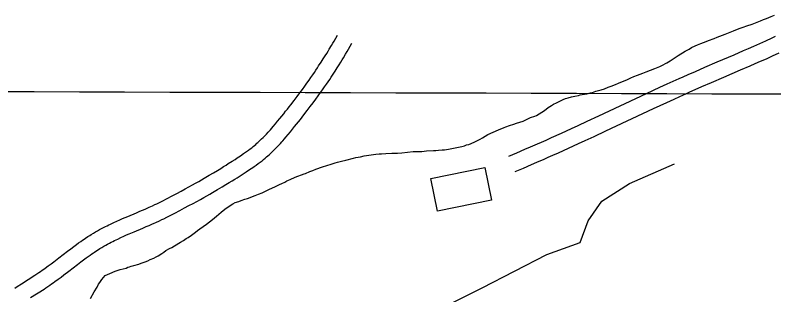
# Model space of a CAD drawing. Extents: x 3161564 to 3199464, y 849354 to 874788.
# Drawn here: x 3168298 to 3169670, y 866570 to 867075 of the extents above; entities that cross this region are included whole.
import ezdxf

# ---------------------------------------------------------------- set-up
doc = ezdxf.new("R2010")
doc.units = 0
for name, color, linetype in [('V-BLDG-OTLN', 7, 'Continuous'), ('V-GRID-MAJR', 7, 'Continuous'), ('V-ROAD-CNTR', 7, 'Continuous'), ('V-TOPO-SHOR', 7, 'Continuous')]:
    doc.layers.add(name, color=color, linetype=linetype)

msp = doc.modelspace()

# ---------------------------------------------------------------- linework, layer by layer
at = {"layer": 'V-BLDG-OTLN'}
msp.add_lwpolyline([(3169061.713000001, 866720.903999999), (3169049.810000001, 866779.898999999), (3169147.405000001, 866799.5929999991), (3169159.308000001, 866740.5959999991)], close=True, dxfattribs=at)
at = {"layer": 'V-GRID-MAJR'}
msp.add_spline([(3165799.846, 866945.01), (3171028.623, 866928.659), (3176257.404, 866913.068), (3181486.186, 866898.238), (3186714.971, 866884.169), (3191943.758, 866870.86), (3197172.5470000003, 866858.311), (3197172.548, 866858.311)], degree=3, dxfattribs=at)
at = {"layer": 'V-ROAD-CNTR'}
for points in [[(3168679.406604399, 866804.272363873), (3168683.4085963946, 866806.7873588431), (3168690.379582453, 866811.225349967), (3168695.578572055, 866814.583343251), (3168699.458564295, 866817.116338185), (3168705.285552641, 866820.967330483), (3168711.0795410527, 866824.853322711), (3168712.967537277, 866826.1423201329), (3168714.7715336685, 866827.4003176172), (3168716.4765302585, 866828.613315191), (3168719.8255235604, 866831.063310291), (3168722.893517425, 866833.391305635), (3168725.732511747, 866835.6163011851), (3168728.3615064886, 866837.7402969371), (3168730.799501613, 866839.7642928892), (3168733.062497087, 866841.6912890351), (3168735.160492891, 866843.5212853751), (3168737.109488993, 866845.2582819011), (3168738.925485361, 866846.911278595), (3168740.591482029, 866848.4542755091), (3168743.7474757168, 866851.4552695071), (3168746.4544703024, 866854.1072642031), (3168748.7964656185, 866856.463259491), (3168750.8264615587, 866858.550255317), (3168752.5674580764, 866860.377251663), (3168755.6474519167, 866863.6882450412), (3168757.9094473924, 866866.185240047), (3168759.5774440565, 866868.0622362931), (3168762.094439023, 866870.9542305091), (3168764.593434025, 866873.895224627), (3168768.699425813, 866878.8062148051), (3168772.667417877, 866883.5932052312), (3168776.4844102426, 866888.2371959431), (3168780.158402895, 866892.7451869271), (3168783.693395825, 866897.121178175), (3168787.0973890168, 866901.367169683), (3168790.3723824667, 866905.488161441), (3168793.526376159, 866909.4891534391), (3168796.554370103, 866913.361145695), (3168802.3943584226, 866920.920130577), (3168807.7963476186, 866928.0241163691), (3168812.8043376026, 866934.7111029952), (3168817.448328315, 866941.0050904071), (3168821.757319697, 866946.9290785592), (3168825.756311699, 866952.5030674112), (3168829.469304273, 866957.7480569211), (3168832.9202973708, 866962.6850470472), (3168836.1282909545, 866967.3290377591), (3168839.1082849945, 866971.695029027), (3168841.8812794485, 866975.8040208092), (3168844.4632742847, 866979.6690130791), (3168846.856269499, 866983.2870058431), (3168851.325260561, 866990.1429921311), (3168855.1792528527, 866996.158980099), (3168858.5132461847, 867001.4499695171), (3168861.4032404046, 867006.0989602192), (3168863.907235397, 867010.1799520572), (3168866.074231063, 867013.7519449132), (3168869.853223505, 867020.0719322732), (3168872.644217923, 867024.8199227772), (3168874.7132137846, 867028.3829156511), (3168877.802207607, 867033.777904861), (3168880.877201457, 867039.240893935)], [(3168695.3745724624, 866778.874414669), (3168699.4465643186, 866781.4354095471), (3168706.5735500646, 866785.971400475), (3168711.916539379, 866789.4233935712), (3168715.9285313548, 866792.0423883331), (3168721.909519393, 866795.9953804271), (3168727.8935074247, 866800.0073724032), (3168730.0055032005, 866801.4503695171), (3168732.0434991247, 866802.8703666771), (3168734.0304951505, 866804.2833638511), (3168737.7514877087, 866807.007358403), (3168741.213480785, 866809.6333531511), (3168744.412474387, 866812.1403481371), (3168747.3714684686, 866814.5303433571), (3168750.1094629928, 866816.804338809), (3168752.646457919, 866818.965334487), (3168755.002453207, 866821.019330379), (3168757.187448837, 866822.9683264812), (3168759.2134447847, 866824.8113227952), (3168761.119440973, 866826.5763192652), (3168764.583434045, 866829.869312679), (3168767.590428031, 866832.8173067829), (3168770.188422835, 866835.429301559), (3168772.438418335, 866837.7442969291), (3168774.4074143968, 866839.809292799), (3168777.7474077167, 866843.3982856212), (3168780.2414027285, 866846.1512801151), (3168782.107398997, 866848.252275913), (3168784.840393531, 866851.3922696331), (3168787.5333881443, 866854.5612632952), (3168791.7553797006, 866859.6122531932), (3168795.803371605, 866864.4952434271), (3168799.7003638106, 866869.237233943), (3168803.4523563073, 866873.841224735), (3168807.0653490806, 866878.3112157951), (3168810.545342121, 866882.6532071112), (3168813.896335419, 866886.8701986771), (3168817.122328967, 866890.963190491), (3168820.240322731, 866894.9511825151), (3168826.2043108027, 866902.6701670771), (3168831.7422997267, 866909.9521525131), (3168836.8802894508, 866916.8131387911), (3168841.648279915, 866923.2751258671), (3168846.075271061, 866929.3611136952), (3168850.186262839, 866935.0911022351), (3168854.0072551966, 866940.4880914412), (3168857.556248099, 866945.5670812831), (3168860.8582414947, 866950.347071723), (3168863.9302353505, 866954.8470627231), (3168866.7872296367, 866959.0800542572), (3168869.4472243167, 866963.0610462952), (3168871.9342193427, 866966.821038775), (3168876.523210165, 866973.8610246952), (3168880.5012022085, 866980.071012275), (3168883.943195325, 866985.534001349), (3168886.9271893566, 866990.3349917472), (3168889.5171841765, 866994.555983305), (3168891.7721796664, 866998.2739758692), (3168895.657171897, 867004.769962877), (3168898.548166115, 867009.6859530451), (3168900.703161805, 867013.3989456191), (3168903.890155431, 867018.9659344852), (3168907.019149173, 867024.522923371)], [(3169672.766617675, 867036.317899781), (3169666.735629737, 867033.553905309), (3169654.988653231, 867028.2339159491), (3169643.951675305, 867023.302925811), (3169633.5766960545, 867018.7199349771), (3169623.828715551, 867014.450943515), (3169614.6787338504, 867010.4729514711), (3169597.466768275, 867003.0449663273), (3169567.266828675, 866990.0959922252), (3169544.5898740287, 866980.354011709), (3169527.5779080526, 866972.982026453), (3169514.8259335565, 866967.400037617), (3169505.269952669, 866963.1740460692), (3169498.0989670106, 866959.9770524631), (3169487.3729884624, 866955.1450621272), (3169476.671009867, 866950.257071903), (3169463.5340361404, 866944.197084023), (3169438.973085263, 866932.7961068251), (3169353.2252567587, 866892.7021870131), (3169331.798299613, 866882.7272069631), (3169315.719331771, 866875.2832218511), (3169303.659355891, 866869.7282329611), (3169285.5453921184, 866861.4392495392), (3169267.4124283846, 866853.2202659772), (3169257.8184475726, 866848.919274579), (3169249.410464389, 866845.1882820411), (3169242.0464791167, 866841.948288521), (3169229.111504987, 866836.309299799), (3169219.3825244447, 866832.1103081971)], [(3169679.173604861, 867006.253959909), (3169667.2946286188, 867000.873970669), (3169656.1316509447, 866995.886980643), (3169645.654671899, 866991.2579899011), (3169635.826691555, 866986.954998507), (3169626.602710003, 866982.9450065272), (3169609.320744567, 866975.4870214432), (3169579.098805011, 866962.5280473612), (3169556.473850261, 866952.808066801), (3169539.557884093, 866945.4780814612), (3169526.907909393, 866939.9400925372), (3169517.443928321, 866935.7561009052), (3169510.3689424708, 866932.6011072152), (3169499.764963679, 866927.8251167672), (3169489.1869848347, 866922.993126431), (3169476.134010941, 866916.9711384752), (3169451.643059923, 866905.6021612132), (3169365.909231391, 866865.516241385), (3169344.4302743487, 866855.5172613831), (3169328.297306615, 866848.0472763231), (3169316.177330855, 866842.4642874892), (3169297.9793672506, 866834.1373041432), (3169279.7404037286, 866825.8703206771), (3169270.038423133, 866821.5213293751), (3169261.536440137, 866817.748336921), (3169254.0824550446, 866814.4683434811), (3169241.0494811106, 866808.7873548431), (3169231.270500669, 866804.5663632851)], [(3169219.424524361, 866832.128308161), (3169204.795553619, 866825.867320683), (3169190.143582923, 866819.650333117)], [(3168297.061369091, 866581.8988086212), (3168301.6323599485, 866584.7768028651), (3168309.6653438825, 866589.8957926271), (3168333.8332955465, 866605.4617614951), (3168337.249288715, 866607.678757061), (3168340.4922822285, 866609.8337527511), (3168343.6222759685, 866611.957748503), (3168346.642269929, 866614.047744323), (3168349.5622640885, 866616.1027402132), (3168352.367258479, 866618.1067362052), (3168357.842247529, 866622.0937282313), (3168362.9452373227, 866625.885720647), (3168367.717227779, 866629.4837134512), (3168376.722209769, 866636.3676996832), (3168392.5651780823, 866648.5416753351), (3168398.602166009, 866653.1196661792), (3168403.9301553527, 866657.1026582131), (3168408.637145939, 866660.5616512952), (3168412.797137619, 866663.565645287), (3168416.470130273, 866666.1686400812), (3168419.7091237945, 866668.4246355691), (3168422.5701180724, 866670.3836316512), (3168425.110112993, 866672.0936282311), (3168429.5341041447, 866675.006622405), (3168432.9130973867, 866677.170618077), (3168435.490092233, 866678.7856148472), (3168439.345084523, 866681.1416101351), (3168443.258076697, 866683.456605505), (3168447.0170691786, 866685.607601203), (3168450.6760618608, 866687.6345971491), (3168454.2290547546, 866689.547593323), (3168457.685047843, 866691.3595896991), (3168461.044041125, 866693.075586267), (3168464.303034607, 866694.7035830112), (3168467.467028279, 866696.2495799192), (3168470.5560221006, 866697.7315769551), (3168476.4870102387, 866700.5035714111), (3168482.079999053, 866703.0425663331), (3168487.3249885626, 866705.3675616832), (3168492.2529787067, 866707.512557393), (3168501.434960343, 866711.4325495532), (3168517.427928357, 866718.1555361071), (3168523.3779164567, 866720.6655310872), (3168528.5479061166, 866722.8705266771), (3168533.0468971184, 866724.811522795), (3168536.9598892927, 866726.525519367), (3168540.346882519, 866728.0295163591), (3168546.2848706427, 866730.7235109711), (3168550.6788618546, 866732.771506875), (3168553.9278553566, 866734.3215037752), (3168558.8298455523, 866736.723498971), (3168561.221840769, 866737.925496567), (3168563.6328359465, 866739.160494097), (3168573.130816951, 866744.0924842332), (3168582.011799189, 866748.7514749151), (3168590.3077825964, 866753.1474661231), (3168598.0587670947, 866757.299457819), (3168605.3017526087, 866761.218449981), (3168612.070739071, 866764.919442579), (3168618.398726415, 866768.4144355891), (3168624.3147145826, 866771.7144289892), (3168629.844703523, 866774.8294227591), (3168635.017693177, 866777.7714168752), (3168639.844683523, 866780.5404113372), (3168648.899665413, 866785.8054008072), (3168656.780649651, 866790.4633914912), (3168663.649635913, 866794.5853832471), (3168669.6426239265, 866798.230375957), (3168674.872613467, 866801.4503695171), (3168679.4656042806, 866804.308363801)], [(3169231.2285007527, 866804.5483633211), (3169216.555530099, 866798.2693758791), (3169201.861559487, 866792.034388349)], [(3168325.8493115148, 866564.635843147), (3168350.1192629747, 866580.267811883), (3168353.717255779, 866582.6008072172), (3168357.2202487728, 866584.9298025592), (3168360.582242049, 866587.2117979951), (3168363.812235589, 866589.4477935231), (3168366.914229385, 866591.6307891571), (3168369.915223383, 866593.7747848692), (3168375.618211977, 866597.925776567), (3168380.923201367, 866601.8677686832), (3168385.859191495, 866605.5897612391), (3168394.972173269, 866612.557747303), (3168410.769141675, 866624.695723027), (3168416.646129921, 866629.1537141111), (3168421.794119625, 866633.0007064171), (3168426.301110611, 866636.3136997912), (3168430.2511027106, 866639.165694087), (3168433.716095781, 866641.6206891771), (3168436.7570896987, 866643.7386849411), (3168439.4200843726, 866645.5616812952), (3168441.738079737, 866647.1216781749), (3168445.8740714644, 866649.8466727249), (3168448.9690652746, 866651.8286687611), (3168451.2780606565, 866653.2756658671), (3168454.805053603, 866655.4316615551), (3168458.344046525, 866657.5246573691), (3168461.737039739, 866659.465653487), (3168465.0560331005, 866661.3046498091), (3168468.305026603, 866663.053646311), (3168471.475020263, 866664.715642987), (3168474.5720140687, 866666.2976398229), (3168477.595008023, 866667.8076368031), (3168480.5430021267, 866669.249633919), (3168483.395996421, 866670.6176311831), (3168489.0389851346, 866673.2556259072), (3168494.357974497, 866675.6706210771), (3168499.3889644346, 866677.8996166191), (3168504.128954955, 866679.9626124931), (3168513.136936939, 866683.8086048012), (3168529.071905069, 866690.507591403), (3168535.091893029, 866693.047586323), (3168540.3758824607, 866695.3005818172), (3168545.006873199, 866697.2995778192), (3168549.0638650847, 866699.0755742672), (3168552.6308579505, 866700.6595710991), (3168558.8208455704, 866703.4675654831), (3168563.474836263, 866705.6375611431), (3168566.9858292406, 866707.311557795), (3168572.167818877, 866709.8515527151), (3168574.793813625, 866711.171550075), (3168577.382808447, 866712.496547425), (3168587.010789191, 866717.4965374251), (3168596.003771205, 866722.2135279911), (3168604.413754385, 866726.6715190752), (3168612.2787386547, 866730.8835106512), (3168619.635723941, 866734.8645026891), (3168626.5187101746, 866738.627495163), (3168632.958697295, 866742.184488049), (3168638.9826852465, 866745.544481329), (3168644.622673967, 866748.7214749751), (3168649.897663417, 866751.7214689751), (3168654.848653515, 866754.5624632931), (3168664.071635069, 866759.9234525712), (3168672.130618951, 866764.687443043), (3168679.163604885, 866768.907434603), (3168685.3025926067, 866772.642427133), (3168690.6625818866, 866775.9424205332), (3168695.315572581, 866778.8384147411)]]:
    msp.add_lwpolyline(points, dxfattribs=at)
at = {"layer": 'V-TOPO-SHOR'}
for points in [[(3168985.087000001, 866825.6939999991), (3168989.570000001, 866825.8709999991), (3168997.141000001, 866826.533999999), (3169007.244000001, 866827.6989999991), (3169017.621000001, 866828.5759999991), (3169023.503000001, 866828.7209999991), (3169029.383000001, 866828.8649999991), (3169033.588000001, 866829.0449999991), (3169041.726000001, 866829.976999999), (3169054.334000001, 866830.523999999), (3169058.817000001, 866830.699999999), (3169063.304000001, 866831.153999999), (3169070.032000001, 866831.557999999), (3169074.240000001, 866832.018999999), (3169081.542000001, 866832.9689999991), (3169096.998000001, 866835.6889999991), (3169106.009000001, 866837.998999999), (3169110.511000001, 866839.0129999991), (3169114.4650000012, 866840.601999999), (3169118.410000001, 866841.6299999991), (3169128.0190000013, 866845.6029999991), (3169133.112000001, 866848.0049999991), (3169138.777000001, 866850.9519999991), (3169143.033000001, 866853.3709999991), (3169152.974000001, 866859.5789999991), (3169172.198000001, 866867.809999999), (3169182.092000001, 866872.0569999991), (3169185.203000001, 866873.383999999), (3169191.970000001, 866875.464999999), (3169199.594000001, 866878.366999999), (3169204.667000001, 866879.9299999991), (3169216.515000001, 866883.851999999), (3169220.191000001, 866885.4469999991), (3169225.006000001, 866887.8529999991), (3169230.091000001, 866889.9729999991), (3169237.704000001, 866892.3159999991), (3169240.821000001, 866893.9239999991), (3169255.302000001, 866902.8219999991), (3169262.140000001, 866907.9809999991), (3169267.832000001, 866912.047999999), (3169271.801000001, 866914.1969999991), (3169276.900000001, 866916.8759999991), (3169289.067000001, 866922.4709999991), (3169293.028000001, 866924.337999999), (3169298.384000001, 866925.8929999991), (3169304.018000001, 866927.4409999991), (3169309.924000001, 866928.704999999), (3169316.670000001, 866929.9459999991), (3169320.054000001, 866930.9859999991), (3169323.709000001, 866931.741999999), (3169332.141000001, 866933.224999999), (3169338.3400000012, 866935.040999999), (3169341.992000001, 866935.515999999), (3169345.373000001, 866936.5569999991), (3169348.197000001, 866937.609999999), (3169352.992000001, 866939.177999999), (3169358.060000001, 866940.459999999), (3169363.701000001, 866942.2869999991), (3169370.201000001, 866944.934999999), (3169375.839000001, 866946.763999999), (3169383.470000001, 866949.9469999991), (3169389.118000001, 866952.0539999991), (3169405.2320000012, 866958.9559999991), (3169411.173000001, 866961.6159999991), (3169417.113000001, 866964.278999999), (3169423.605000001, 866966.645999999), (3169433.202000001, 866970.0619999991), (3169439.413000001, 866972.437999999), (3169454.677000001, 866978.7989999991), (3169463.993000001, 866982.2209999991), (3169467.676000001, 866984.094999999), (3169476.744000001, 866988.9219999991), (3169482.710000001, 866992.702999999), (3169491.805000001, 866998.6479999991), (3169497.204000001, 867002.1619999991), (3169509.709000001, 867010.2679999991), (3169516.787000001, 867013.741999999), (3169521.327000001, 867016.434999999), (3169527.8400000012, 867019.6419999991), (3169532.075000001, 867021.2229999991), (3169538.301000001, 867024.157999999), (3169547.890000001, 867027.292999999), (3169552.131000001, 867029.1549999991), (3169562.293000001, 867032.836999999), (3169567.673000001, 867035.5099999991), (3169582.079000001, 867041.0539999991), (3169597.048000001, 867046.863999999), (3169607.497000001, 867050.8209999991), (3169614.548000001, 867053.1739999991), (3169621.327000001, 867055.8159999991), (3169630.916000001, 867058.9509999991), (3169646.167000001, 867064.7549999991), (3169651.541000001, 867067.1499999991), (3169656.907000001, 867069.2629999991), (3169665.383000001, 867072.7059999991), (3169671.038000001, 867075.0939999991)], [(3168434.0190000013, 866563.0859999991), (3168440.733000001, 866574.9639999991), (3168445.978000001, 866583.7989999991), (3168448.611000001, 866588.775999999), (3168450.9280000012, 866592.0809999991), (3168454.968000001, 866597.305999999), (3168461.012000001, 866604.442999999), (3168468.942000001, 866608.4569999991), (3168478.551000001, 866612.4299999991), (3168487.581000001, 866615.579999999), (3168498.556000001, 866618.123999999), (3168501.945000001, 866619.444999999), (3168504.7690000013, 866620.498999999), (3168507.866000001, 866621.2669999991), (3168512.3740000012, 866622.5619999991), (3168521.6780000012, 866625.4249999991), (3168525.913000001, 866627.0059999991), (3168532.964000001, 866629.3609999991), (3168537.767000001, 866631.207999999), (3168542.301000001, 866633.6209999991), (3168548.521000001, 866636.2749999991), (3168553.049000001, 866638.408999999), (3168556.445000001, 866640.010999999), (3168562.9820000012, 866644.3359999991), (3168566.685000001, 866647.0499999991), (3168570.672000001, 866650.0349999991), (3168576.904000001, 866653.2509999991), (3168581.154000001, 866655.390999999), (3168585.981000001, 866658.356999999), (3168596.766000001, 866664.8219999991), (3168602.439000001, 866668.0499999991), (3168607.274000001, 866671.297999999), (3168610.962000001, 866673.449999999), (3168616.662000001, 866677.795999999), (3168624.063000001, 866683.2209999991), (3168627.766000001, 866685.934999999), (3168632.040000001, 866689.192999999), (3168638.012000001, 866693.253999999), (3168643.984000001, 866697.3139999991), (3168655.103000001, 866706.010999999), (3168662.240000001, 866712.003999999), (3168670.528000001, 866719.3679999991), (3168674.235000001, 866722.3609999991), (3168679.370000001, 866726.439999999), (3168691.586000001, 866734.273999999), (3168696.114000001, 866736.407999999), (3168702.600000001, 866738.496999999), (3168706.844000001, 866740.3559999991), (3168713.614000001, 866742.7179999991), (3168718.405000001, 866744.0059999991), (3168731.954000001, 866749.008999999), (3168738.176000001, 866751.662999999), (3168744.3940000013, 866754.317999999), (3168752.876000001, 866758.0389999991), (3168757.972000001, 866760.4389999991), (3168767.868000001, 866764.6889999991), (3168776.082000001, 866768.974999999), (3168780.045000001, 866770.8429999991), (3168785.425000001, 866773.5179999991), (3168789.3940000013, 866775.6639999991), (3168795.614000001, 866778.317999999), (3168804.384000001, 866782.3139999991), (3168820.473000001, 866788.096999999), (3168823.295000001, 866789.1499999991), (3168830.9280000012, 866792.332999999), (3168836.580000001, 866794.7209999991), (3168841.942000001, 866796.5539999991), (3168853.802000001, 866801.0369999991), (3168869.3030000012, 866805.7139999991), (3168876.635000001, 866808.062999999), (3168881.151000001, 866809.6379999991), (3168888.190000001, 866811.4319999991), (3168895.790000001, 866813.2159999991), (3168909.868000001, 866816.805999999), (3168914.089000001, 866817.827999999), (3168922.521000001, 866819.312999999), (3168929.275000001, 866820.834999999), (3168941.628000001, 866822.5079999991), (3168945.849000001, 866823.5279999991), (3168950.338000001, 866823.983999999), (3168956.507000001, 866824.3999999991), (3168960.429000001, 866824.5889999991), (3168968.555000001, 866824.9589999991), (3168978.927000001, 866825.5569999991), (3168985.087000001, 866825.6939999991)], [(3168943.5197565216, 866422.6368173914), (3168993.257982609, 866490.1386956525), (3169035.890747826, 866529.2187304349), (3169142.47266087, 866582.5096869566), (3169259.7127652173, 866642.906104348), (3169320.109182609, 866664.2224869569), (3169334.3201043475, 866703.3025217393), (3169359.189217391, 866738.8298260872), (3169408.9274434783, 866770.8044000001), (3169490.6402434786, 866806.3317043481)]]:
    msp.add_lwpolyline(points, dxfattribs=at)

doc.saveas('drawing.dxf')
